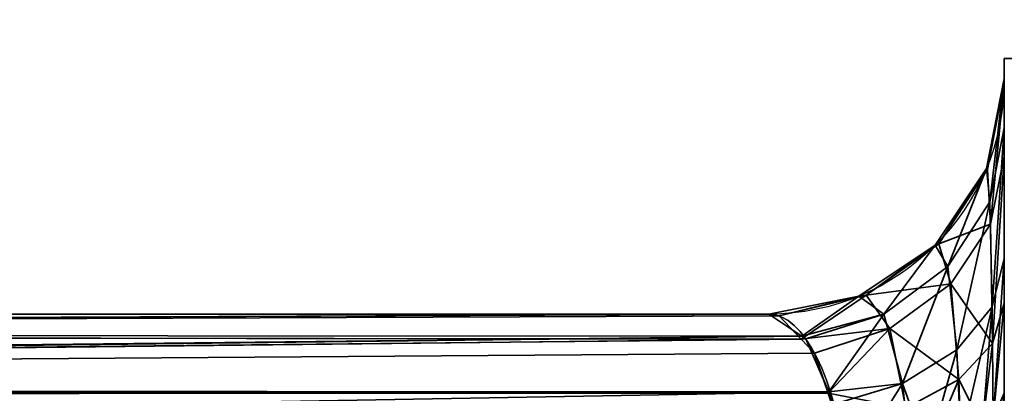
# Model space of a CAD drawing. Header units: millimetres. Extents: x -503 to 6703, y -110 to 249.
# Tile 969 of 1056: x 4027.87 to 4030.8, y -2.59 to -1.48. Entities that reach past the tile are written whole.
import ezdxf

# ---------------------------------------------------------------- set-up
doc = ezdxf.new("R2010")
doc.units = ezdxf.units.MM
doc.layers.add('152', color=7, linetype='Continuous', true_color=0xffffff)

# ---------------------------------------------------------------- blocks, each defined once
blk = doc.blocks.new('UG_SURFACE_004')
at = {"layer": '152', "color": 252, "linetype": 'Continuous', "lineweight": 35}
for points in [[(5156.4999, -9.3, 2212.25), (5156.4999, 230.4, 2212.25), (3843.4999, 230.4, 2212.25), (3843.4999, -9.3, 2212.25)], [(3993.5, -9.3, 2062.2499), (3993.5, 230.4, 2062.2499), (5006.4998, 230.4, 2062.2499), (5006.4998, -9.3, 2062.2499)]]:
    blk.add_3dface(points, dxfattribs=at)
blk = doc.blocks.new('UG_SURFACE_348')
at = {"layer": '152', "color": 252, "linetype": 'Continuous', "lineweight": 35}
for points in [[(4030.7999, -1.6, 980), (4030.7999, -11.3028, 984.0852), (4030.7999, -10.9564, 984.2852)], [(4030.7999, -1.6, 980), (4030.7999, -8.3028, 992.5852), (4030.7999, -7.9564, 992.7852)], [(4030.7999, -8.3028, 992.5852), (4030.7999, -1.6, 980), (4030.7999, -10.6381, 985), (4030.7999, -10.7213, 985.3913)], [(4030.7999, -10.9564, 984.2852), (4030.7999, -10.7213, 984.6088), (4030.7999, -1.6, 980)], [(4030.7999, -7.9564, 992.7852), (4030.7999, -7.7213, 993.1087), (4030.7999, -1.6, 980)], [(4030.7999, -10.7213, 984.6088), (4030.7999, -10.6381, 985), (4030.7999, -1.6, 980)], [(4030.7999, -7.7213, 993.1087), (4030.7999, -7.6381, 993.5), (4030.7999, -1.8059, 1005.9564), (4030.7999, -1.6, 980)], [(4030.7999, -1.6, 1165), (4030.7999, -1.6, 980), (4030.7999, -1.659, 1006.6233), (4030.7999, -1.659, 1163.3767)], [(4030.7999, -1.6, 980), (4030.7999, -1.8059, 1005.9564), (4030.7999, -1.659, 1006.6233)], [(4030.7999, -1.6, 1165), (4030.7999, -1.8909, 1164.2013), (4030.7999, -2.3264, 1164.6513)], [(4030.7999, -1.659, 1163.3767), (4030.7999, -1.67, 1163.564), (4030.7999, -1.6, 1165)], [(4030.7999, -11.7005, 984.0434), (4030.7999, -11.3028, 984.0852), (4030.7999, -1.6, 980), (4030.7999, -22.0201, 980)], [(4030.7999, -1.67, 1163.564), (4030.7999, -1.8909, 1164.2013), (4030.7999, -1.6, 1165)], [(4030.7999, -2.3264, 1164.6513), (4030.7999, -3, 1165), (4030.7999, -1.6, 1165)], [(4031.4999, -1.6, 1165), (4031.4999, -1.6, 980), (4030.7999, -1.6, 980), (4030.7999, -1.6, 1165)], [(4031.4999, -3, 1165), (4031.4999, -1.6, 1165), (4030.7999, -1.6, 1165), (4030.7999, -3, 1165)], [(4030.7999, -22.0201, 980), (4030.7999, -1.6, 980), (4031.4999, -1.6, 980), (4031.4999, -22.0201, 980)], [(4030.757, -2.0254, 1006.0587), (4030.7469, -1.9269, 1006.6233), (4030.7999, -1.659, 1006.6233)], [(4030.7999, -1.659, 1163.3767), (4030.7999, -1.659, 1006.6233), (4030.7469, -1.9269, 1006.6233), (4030.7469, -1.9269, 1163.3767)], [(4030.7999, -1.659, 1163.3767), (4030.7469, -1.9269, 1163.3767), (4030.7498, -1.9289, 1163.5333)], [(4030.7498, -1.9289, 1163.5333), (4030.7999, -1.67, 1163.564), (4030.7999, -1.659, 1163.3767)], [(4030.7999, -1.659, 1006.6233), (4030.7999, -1.8059, 1005.9564), (4030.757, -2.0254, 1006.0587)], [(4030.7999, -1.67, 1163.564), (4030.7498, -1.9289, 1163.5333), (4030.7589, -2.0917, 1164.077)], [(4030.7589, -2.0917, 1164.077), (4030.7999, -1.8909, 1164.2013), (4030.7999, -1.67, 1163.564)], [(4030.7641, -2.3369, 1005.617), (4030.757, -2.0254, 1006.0587), (4030.7999, -1.8059, 1005.9564)], [(4030.7999, -1.8059, 1005.9564), (4030.7999, -2.1942, 1005.447), (4030.7641, -2.3369, 1005.617)], [(4030.7999, -1.8059, 1005.9564), (4030.7999, -7.7213, 993.8912), (4030.7999, -7.9564, 994.2148)], [(4030.7999, -1.8059, 1005.9564), (4030.7999, -7.6381, 993.5), (4030.7999, -7.7213, 993.8912)], [(4030.7999, -2.1942, 1005.447), (4030.7999, -1.8059, 1005.9564), (4030.7999, -7.9564, 994.2148)], [(4030.7999, -1.8909, 1164.2013), (4030.7589, -2.0917, 1164.077), (4030.7651, -2.446, 1164.4691)], [(4030.7651, -2.446, 1164.4691), (4030.7999, -2.3264, 1164.6513), (4030.7999, -1.8909, 1164.2013)], [(4030.6325, -2.2178, 1006.1485), (4030.5948, -2.154, 1006.6233), (4030.7469, -1.9269, 1006.6233)], [(4030.7469, -1.9269, 1163.3767), (4030.7469, -1.9269, 1006.6233), (4030.5948, -2.154, 1006.6233), (4030.5948, -2.154, 1163.3767)], [(4030.7469, -1.9269, 1163.3767), (4030.5948, -2.154, 1163.3767), (4030.6058, -2.1506, 1163.5072)], [(4030.6058, -2.1506, 1163.5072), (4030.7498, -1.9289, 1163.5333), (4030.7469, -1.9269, 1163.3767)], [(4030.7589, -2.0917, 1164.077), (4030.7498, -1.9289, 1163.5333), (4030.6058, -2.1506, 1163.5072)], [(4030.7469, -1.9269, 1006.6233), (4030.757, -2.0254, 1006.0587), (4030.6325, -2.2178, 1006.1485)], [(4030.6592, -2.4648, 1005.7695), (4030.6325, -2.2178, 1006.1485), (4030.757, -2.0254, 1006.0587)], [(4030.757, -2.0254, 1006.0587), (4030.7641, -2.3369, 1005.617), (4030.6592, -2.4648, 1005.7695)], [(4030.6058, -2.1506, 1163.5072), (4030.6411, -2.2689, 1163.9675), (4030.7589, -2.0917, 1164.077)], [(4030.7651, -2.446, 1164.4691), (4030.7589, -2.0917, 1164.077), (4030.6411, -2.2689, 1163.9675)], [(4030.4422, -2.3593, 1006.2144), (4030.3679, -2.3057, 1006.6233), (4030.5948, -2.154, 1006.6233)], [(4030.5948, -2.154, 1163.3767), (4030.5948, -2.154, 1006.6233), (4030.3679, -2.3057, 1006.6233), (4030.3679, -2.3057, 1163.3767)], [(4030.5948, -2.154, 1163.3767), (4030.3679, -2.3057, 1163.3767), (4030.3893, -2.3031, 1163.4892)], [(4030.6411, -2.2689, 1163.9675), (4030.6058, -2.1506, 1163.5072), (4030.3893, -2.3031, 1163.4892)], [(4030.3893, -2.3031, 1163.4892), (4030.6058, -2.1506, 1163.5072), (4030.5948, -2.154, 1163.3767)], [(4030.5948, -2.154, 1006.6233), (4030.6325, -2.2178, 1006.1485), (4030.4422, -2.3593, 1006.2144)], [(4030.767, -2.6689, 1005.4111), (4030.7641, -2.3369, 1005.617), (4030.7999, -2.1942, 1005.447)], [(4030.7999, -2.1942, 1005.447), (4030.7999, -2.5942, 1005.2124), (4030.767, -2.6689, 1005.4111)], [(4030.7999, -2.5942, 1005.2124), (4030.7999, -2.1942, 1005.447), (4030.7999, -7.9564, 994.2148), (4030.7999, -8.3028, 994.4148)], [(4030.4971, -2.5648, 1005.8887), (4030.4422, -2.3593, 1006.2144), (4030.6325, -2.2178, 1006.1485)], [(4030.6325, -2.2178, 1006.1485), (4030.6592, -2.4648, 1005.7695), (4030.4971, -2.5648, 1005.8887)], [(4030.3893, -2.3031, 1163.4892), (4030.4594, -2.4018, 1163.8852), (4030.6411, -2.2689, 1163.9675)], [(4030.6644, -2.5536, 1164.305), (4030.6411, -2.2689, 1163.9675), (4030.4594, -2.4018, 1163.8852)], [(4030.6411, -2.2689, 1163.9675), (4030.6644, -2.5536, 1164.305), (4030.7651, -2.446, 1164.4691)], [(4030.1976, -2.4243, 1006.2898), (4030.0999, -2.359, 1006.6233), (4030.3679, -2.3057, 1006.6233)], [(4030.3679, -2.3057, 1163.3767), (4030.3679, -2.3057, 1006.6233), (4030.0999, -2.359, 1006.6233), (4030.0999, -2.359, 1163.3767)], [(4030.3679, -2.3057, 1163.3767), (4030.0999, -2.359, 1163.3767), (4030.1309, -2.3645, 1163.482)], [(4030.3893, -2.3031, 1163.4892), (4030.1309, -2.3645, 1163.482), (4030.1962, -2.4333, 1163.705)], [(4030.1309, -2.3645, 1163.482), (4030.3893, -2.3031, 1163.4892), (4030.3679, -2.3057, 1163.3767)], [(4030.4594, -2.4018, 1163.8852), (4030.3893, -2.3031, 1163.4892), (4030.1962, -2.4333, 1163.705)], [(4030.3679, -2.3057, 1006.6233), (4030.4422, -2.3593, 1006.2144), (4030.1976, -2.4243, 1006.2898)], [(4030.6711, -2.7366, 1005.5912), (4030.6592, -2.4648, 1005.7695), (4030.7641, -2.3369, 1005.617)], [(4030.7641, -2.3369, 1005.617), (4030.735, -2.6914, 1005.471), (4030.6711, -2.7366, 1005.5912)], [(4030.7641, -2.3369, 1005.617), (4030.767, -2.6689, 1005.4111), (4030.735, -2.6914, 1005.471)], [(4030.7999, -2.3264, 1164.6513), (4030.7651, -2.446, 1164.4691), (4030.767, -2.6689, 1164.5888)], [(4030.767, -2.6689, 1164.5888), (4030.7999, -2.5942, 1164.7875), (4030.7999, -2.3264, 1164.6513)], [(4030.7999, -3, 1165), (4030.7999, -2.3264, 1164.6513), (4030.7999, -2.5942, 1164.7875)], [(4017.0016, -2.4172, 1011.2494), (4017.0064, -2.4142, 1011.2629), (4030.0999, -2.359, 1006.6233)], [(4030.0999, -2.359, 1006.6233), (4030.1976, -2.4243, 1006.2898), (4017.0016, -2.4172, 1011.2494)], [(4017.0064, -2.4142, 1158.7371), (4030.1309, -2.3645, 1163.482), (4030.0999, -2.359, 1163.3767)], [(4030.0999, -2.359, 1163.3767), (4017.0999, -2.359, 1158.489), (4017.0064, -2.4142, 1158.7371)], [(4017.0064, -2.4142, 1011.2629), (4017.0999, -2.359, 1011.511), (4030.0999, -2.359, 1006.6233)], [(4017.0064, -2.4142, 1158.7371), (4030.1962, -2.4333, 1163.705), (4030.1309, -2.3645, 1163.482)], [(4030.0999, -2.359, 1163.3767), (4030.0999, -2.359, 1006.6233), (4017.0999, -2.359, 1011.511), (4017.0999, -2.359, 1158.489)], [(4030.4422, -2.3593, 1006.2144), (4030.21, -2.4324, 1006.2486), (4030.1976, -2.4243, 1006.2898)], [(4030.2782, -2.5903, 1006.0159), (4030.21, -2.4324, 1006.2486), (4030.4422, -2.3593, 1006.2144)], [(4030.4422, -2.3593, 1006.2144), (4030.4971, -2.5648, 1005.8887), (4030.2782, -2.5903, 1006.0159)], [(4016.9196, -2.5822, 1011.0313), (4016.9258, -2.5697, 1011.0478), (4030.1976, -2.4243, 1006.2898)], [(4030.1976, -2.4243, 1006.2898), (4030.21, -2.4324, 1006.2486), (4016.9196, -2.5822, 1011.0313)], [(4030.1962, -2.4333, 1163.705), (4017.0016, -2.4172, 1158.7507), (4016.9258, -2.5697, 1158.9521)], [(4016.9258, -2.5697, 1011.0478), (4017.0016, -2.4172, 1011.2494), (4030.1976, -2.4243, 1006.2898)], [(4017.0064, -2.4142, 1158.7371), (4017.0016, -2.4172, 1158.7507), (4030.1962, -2.4333, 1163.705)], [(4030.1962, -2.4333, 1163.705), (4030.2358, -2.475, 1163.8401), (4030.4594, -2.4018, 1163.8852)], [(4030.4594, -2.4018, 1163.8852), (4030.2358, -2.475, 1163.8401), (4030.2763, -2.5937, 1163.9779)], [(4030.5076, -2.6387, 1164.1753), (4030.4594, -2.4018, 1163.8852), (4030.2763, -2.5937, 1163.9779)], [(4030.4594, -2.4018, 1163.8852), (4030.5076, -2.6387, 1164.1753), (4030.6644, -2.5536, 1164.305)], [(4030.21, -2.4324, 1006.2486), (4030.2782, -2.5903, 1006.0159), (4016.9196, -2.5822, 1011.0313)], [(4016.9258, -2.5697, 1158.9521), (4030.2358, -2.475, 1163.8401), (4030.1962, -2.4333, 1163.705)], [(4030.735, -2.6914, 1164.529), (4030.7651, -2.446, 1164.4691), (4030.6644, -2.5536, 1164.305)], [(4030.735, -2.6914, 1164.529), (4030.767, -2.6689, 1164.5888), (4030.7651, -2.446, 1164.4691)], [(4016.9258, -2.5697, 1158.9521), (4030.2763, -2.5937, 1163.9779), (4030.2358, -2.475, 1163.8401)], [(4030.4971, -2.5648, 1005.8887), (4030.6592, -2.4648, 1005.7695), (4030.5715, -2.7728, 1005.6875)], [(4030.6592, -2.4648, 1005.7695), (4030.6711, -2.7366, 1005.5912), (4030.5715, -2.7728, 1005.6875)], [(4016.9258, -2.5697, 1158.9521), (4016.9196, -2.5822, 1158.9688), (4030.2763, -2.5937, 1163.9779)], [(4030.4971, -2.5648, 1005.8887), (4030.2939, -2.6266, 1005.9624), (4030.2782, -2.5903, 1006.0159)], [(4030.3326, -2.8266, 1005.8305), (4030.2939, -2.6266, 1005.9624), (4030.4971, -2.5648, 1005.8887)], [(4030.4971, -2.5648, 1005.8887), (4030.5219, -2.7909, 1005.7354), (4030.3326, -2.8266, 1005.8305)], [(4030.5715, -2.7728, 1005.6875), (4030.5219, -2.7909, 1005.7354), (4030.4971, -2.5648, 1005.8887)], [(4030.5715, -2.7728, 1164.3126), (4030.6644, -2.5536, 1164.305), (4030.5076, -2.6387, 1164.1753)], [(4030.5715, -2.7728, 1164.3126), (4030.6711, -2.7366, 1164.4089), (4030.6644, -2.5536, 1164.305)], [(4030.6644, -2.5536, 1164.305), (4030.6711, -2.7366, 1164.4089), (4030.735, -2.6914, 1164.529)], [(4016.8676, -2.8266, 1010.893), (4016.9158, -2.5995, 1011.0215), (4030.2782, -2.5903, 1006.0159)], [(4030.2782, -2.5903, 1006.0159), (4030.2939, -2.6266, 1005.9624), (4016.8676, -2.8266, 1010.893)], [(4030.2763, -2.5937, 1163.9779), (4016.9196, -2.5822, 1158.9688), (4016.9158, -2.5995, 1158.9786)], [(4016.9158, -2.5995, 1011.0215), (4016.9196, -2.5822, 1011.0313), (4030.2782, -2.5903, 1006.0159)], [(4016.9158, -2.5995, 1158.9786), (4030.3102, -2.6927, 1164.0929), (4030.2763, -2.5937, 1163.9779)], [(4030.2763, -2.5937, 1163.9779), (4030.3102, -2.6927, 1164.0929), (4030.5076, -2.6387, 1164.1753)]]:
    blk.add_3dface(points, dxfattribs=at)
blk = doc.blocks.new('UG_SURFACE_391')
at = {"layer": '152', "color": 252, "linetype": 'Continuous', "lineweight": 35}
for points in [[(4030.7999, -1.6, 980), (4030.7999, -11.3028, 984.0852), (4030.7999, -10.9564, 984.2852)], [(4030.7999, -1.6, 980), (4030.7999, -8.3028, 992.5852), (4030.7999, -7.9564, 992.7852)], [(4030.7999, -8.3028, 992.5852), (4030.7999, -1.6, 980), (4030.7999, -10.6381, 985), (4030.7999, -10.7213, 985.3913)], [(4030.7999, -10.9564, 984.2852), (4030.7999, -10.7213, 984.6088), (4030.7999, -1.6, 980)], [(4030.7999, -7.9564, 992.7852), (4030.7999, -7.7213, 993.1087), (4030.7999, -1.6, 980)], [(4030.7999, -10.7213, 984.6088), (4030.7999, -10.6381, 985), (4030.7999, -1.6, 980)], [(4030.7999, -7.7213, 993.1087), (4030.7999, -7.6381, 993.5), (4030.7999, -1.8059, 1005.9564), (4030.7999, -1.6, 980)], [(4030.7999, -1.6, 1165), (4030.7999, -1.6, 980), (4030.7999, -1.659, 1006.6233), (4030.7999, -1.659, 1163.3767)], [(4030.7999, -1.6, 980), (4030.7999, -1.8059, 1005.9564), (4030.7999, -1.659, 1006.6233)], [(4030.7999, -1.6, 1165), (4030.7999, -1.8909, 1164.2013), (4030.7999, -2.3264, 1164.6513)], [(4030.7999, -1.659, 1163.3767), (4030.7999, -1.67, 1163.564), (4030.7999, -1.6, 1165)], [(4030.7999, -11.7005, 984.0434), (4030.7999, -11.3028, 984.0852), (4030.7999, -1.6, 980), (4030.7999, -22.0201, 980)], [(4030.7999, -1.67, 1163.564), (4030.7999, -1.8909, 1164.2013), (4030.7999, -1.6, 1165)], [(4030.7999, -2.3264, 1164.6513), (4030.7999, -3, 1165), (4030.7999, -1.6, 1165)], [(4031.4999, -1.6, 1165), (4031.4999, -1.6, 980), (4030.7999, -1.6, 980), (4030.7999, -1.6, 1165)], [(4031.4999, -3, 1165), (4031.4999, -1.6, 1165), (4030.7999, -1.6, 1165), (4030.7999, -3, 1165)], [(4030.7999, -22.0201, 980), (4030.7999, -1.6, 980), (4031.4999, -1.6, 980), (4031.4999, -22.0201, 980)], [(4030.757, -2.0254, 1006.0587), (4030.7469, -1.9269, 1006.6233), (4030.7999, -1.659, 1006.6233)], [(4030.7999, -1.659, 1163.3767), (4030.7999, -1.659, 1006.6233), (4030.7469, -1.9269, 1006.6233), (4030.7469, -1.9269, 1163.3767)], [(4030.7999, -1.659, 1163.3767), (4030.7469, -1.9269, 1163.3767), (4030.7498, -1.9289, 1163.5333)], [(4030.7498, -1.9289, 1163.5333), (4030.7999, -1.67, 1163.564), (4030.7999, -1.659, 1163.3767)], [(4030.7999, -1.659, 1006.6233), (4030.7999, -1.8059, 1005.9564), (4030.757, -2.0254, 1006.0587)], [(4030.7999, -1.67, 1163.564), (4030.7498, -1.9289, 1163.5333), (4030.7589, -2.0917, 1164.077)], [(4030.7589, -2.0917, 1164.077), (4030.7999, -1.8909, 1164.2013), (4030.7999, -1.67, 1163.564)], [(4030.7641, -2.3369, 1005.617), (4030.757, -2.0254, 1006.0587), (4030.7999, -1.8059, 1005.9564)], [(4030.7999, -1.8059, 1005.9564), (4030.7999, -2.1942, 1005.447), (4030.7641, -2.3369, 1005.617)], [(4030.7999, -1.8059, 1005.9564), (4030.7999, -7.7213, 993.8912), (4030.7999, -7.9564, 994.2148)], [(4030.7999, -1.8059, 1005.9564), (4030.7999, -7.6381, 993.5), (4030.7999, -7.7213, 993.8912)], [(4030.7999, -2.1942, 1005.447), (4030.7999, -1.8059, 1005.9564), (4030.7999, -7.9564, 994.2148)], [(4030.7999, -1.8909, 1164.2013), (4030.7589, -2.0917, 1164.077), (4030.7651, -2.446, 1164.4691)], [(4030.7651, -2.446, 1164.4691), (4030.7999, -2.3264, 1164.6513), (4030.7999, -1.8909, 1164.2013)], [(4030.6325, -2.2178, 1006.1485), (4030.5948, -2.154, 1006.6233), (4030.7469, -1.9269, 1006.6233)], [(4030.7469, -1.9269, 1163.3767), (4030.7469, -1.9269, 1006.6233), (4030.5948, -2.154, 1006.6233), (4030.5948, -2.154, 1163.3767)], [(4030.7469, -1.9269, 1163.3767), (4030.5948, -2.154, 1163.3767), (4030.6058, -2.1506, 1163.5072)], [(4030.6058, -2.1506, 1163.5072), (4030.7498, -1.9289, 1163.5333), (4030.7469, -1.9269, 1163.3767)], [(4030.7589, -2.0917, 1164.077), (4030.7498, -1.9289, 1163.5333), (4030.6058, -2.1506, 1163.5072)], [(4030.7469, -1.9269, 1006.6233), (4030.757, -2.0254, 1006.0587), (4030.6325, -2.2178, 1006.1485)], [(4030.6592, -2.4648, 1005.7695), (4030.6325, -2.2178, 1006.1485), (4030.757, -2.0254, 1006.0587)], [(4030.757, -2.0254, 1006.0587), (4030.7641, -2.3369, 1005.617), (4030.6592, -2.4648, 1005.7695)], [(4030.6058, -2.1506, 1163.5072), (4030.6411, -2.2689, 1163.9675), (4030.7589, -2.0917, 1164.077)], [(4030.7651, -2.446, 1164.4691), (4030.7589, -2.0917, 1164.077), (4030.6411, -2.2689, 1163.9675)], [(4030.4422, -2.3593, 1006.2144), (4030.3679, -2.3057, 1006.6233), (4030.5948, -2.154, 1006.6233)], [(4030.5948, -2.154, 1163.3767), (4030.5948, -2.154, 1006.6233), (4030.3679, -2.3057, 1006.6233), (4030.3679, -2.3057, 1163.3767)], [(4030.5948, -2.154, 1163.3767), (4030.3679, -2.3057, 1163.3767), (4030.3893, -2.3031, 1163.4892)], [(4030.6411, -2.2689, 1163.9675), (4030.6058, -2.1506, 1163.5072), (4030.3893, -2.3031, 1163.4892)], [(4030.3893, -2.3031, 1163.4892), (4030.6058, -2.1506, 1163.5072), (4030.5948, -2.154, 1163.3767)], [(4030.5948, -2.154, 1006.6233), (4030.6325, -2.2178, 1006.1485), (4030.4422, -2.3593, 1006.2144)], [(4030.767, -2.6689, 1005.4111), (4030.7641, -2.3369, 1005.617), (4030.7999, -2.1942, 1005.447)], [(4030.7999, -2.1942, 1005.447), (4030.7999, -2.5942, 1005.2124), (4030.767, -2.6689, 1005.4111)], [(4030.7999, -2.5942, 1005.2124), (4030.7999, -2.1942, 1005.447), (4030.7999, -7.9564, 994.2148), (4030.7999, -8.3028, 994.4148)], [(4030.4971, -2.5648, 1005.8887), (4030.4422, -2.3593, 1006.2144), (4030.6325, -2.2178, 1006.1485)], [(4030.6325, -2.2178, 1006.1485), (4030.6592, -2.4648, 1005.7695), (4030.4971, -2.5648, 1005.8887)], [(4030.3893, -2.3031, 1163.4892), (4030.4594, -2.4018, 1163.8852), (4030.6411, -2.2689, 1163.9675)], [(4030.6644, -2.5536, 1164.305), (4030.6411, -2.2689, 1163.9675), (4030.4594, -2.4018, 1163.8852)], [(4030.6411, -2.2689, 1163.9675), (4030.6644, -2.5536, 1164.305), (4030.7651, -2.446, 1164.4691)], [(4030.1976, -2.4243, 1006.2898), (4030.0999, -2.359, 1006.6233), (4030.3679, -2.3057, 1006.6233)], [(4030.3679, -2.3057, 1163.3767), (4030.3679, -2.3057, 1006.6233), (4030.0999, -2.359, 1006.6233), (4030.0999, -2.359, 1163.3767)], [(4030.3679, -2.3057, 1163.3767), (4030.0999, -2.359, 1163.3767), (4030.1309, -2.3645, 1163.482)], [(4030.3893, -2.3031, 1163.4892), (4030.1309, -2.3645, 1163.482), (4030.1962, -2.4333, 1163.705)], [(4030.1309, -2.3645, 1163.482), (4030.3893, -2.3031, 1163.4892), (4030.3679, -2.3057, 1163.3767)], [(4030.4594, -2.4018, 1163.8852), (4030.3893, -2.3031, 1163.4892), (4030.1962, -2.4333, 1163.705)], [(4030.3679, -2.3057, 1006.6233), (4030.4422, -2.3593, 1006.2144), (4030.1976, -2.4243, 1006.2898)], [(4030.6711, -2.7366, 1005.5912), (4030.6592, -2.4648, 1005.7695), (4030.7641, -2.3369, 1005.617)], [(4030.7641, -2.3369, 1005.617), (4030.735, -2.6914, 1005.471), (4030.6711, -2.7366, 1005.5912)], [(4030.7641, -2.3369, 1005.617), (4030.767, -2.6689, 1005.4111), (4030.735, -2.6914, 1005.471)], [(4030.7999, -2.3264, 1164.6513), (4030.7651, -2.446, 1164.4691), (4030.767, -2.6689, 1164.5888)], [(4030.767, -2.6689, 1164.5888), (4030.7999, -2.5942, 1164.7875), (4030.7999, -2.3264, 1164.6513)], [(4030.7999, -3, 1165), (4030.7999, -2.3264, 1164.6513), (4030.7999, -2.5942, 1164.7875)], [(4017.0016, -2.4172, 1011.2494), (4017.0064, -2.4142, 1011.2629), (4030.0999, -2.359, 1006.6233)], [(4030.0999, -2.359, 1006.6233), (4030.1976, -2.4243, 1006.2898), (4017.0016, -2.4172, 1011.2494)], [(4017.0064, -2.4142, 1158.7371), (4030.1309, -2.3645, 1163.482), (4030.0999, -2.359, 1163.3767)], [(4030.0999, -2.359, 1163.3767), (4017.0999, -2.359, 1158.489), (4017.0064, -2.4142, 1158.7371)], [(4017.0064, -2.4142, 1011.2629), (4017.0999, -2.359, 1011.511), (4030.0999, -2.359, 1006.6233)], [(4017.0064, -2.4142, 1158.7371), (4030.1962, -2.4333, 1163.705), (4030.1309, -2.3645, 1163.482)], [(4030.0999, -2.359, 1163.3767), (4030.0999, -2.359, 1006.6233), (4017.0999, -2.359, 1011.511), (4017.0999, -2.359, 1158.489)], [(4030.4422, -2.3593, 1006.2144), (4030.21, -2.4324, 1006.2486), (4030.1976, -2.4243, 1006.2898)], [(4030.2782, -2.5903, 1006.0159), (4030.21, -2.4324, 1006.2486), (4030.4422, -2.3593, 1006.2144)], [(4030.4422, -2.3593, 1006.2144), (4030.4971, -2.5648, 1005.8887), (4030.2782, -2.5903, 1006.0159)], [(4016.9196, -2.5822, 1011.0313), (4016.9258, -2.5697, 1011.0478), (4030.1976, -2.4243, 1006.2898)], [(4030.1976, -2.4243, 1006.2898), (4030.21, -2.4324, 1006.2486), (4016.9196, -2.5822, 1011.0313)], [(4030.1962, -2.4333, 1163.705), (4017.0016, -2.4172, 1158.7507), (4016.9258, -2.5697, 1158.9521)], [(4016.9258, -2.5697, 1011.0478), (4017.0016, -2.4172, 1011.2494), (4030.1976, -2.4243, 1006.2898)], [(4017.0064, -2.4142, 1158.7371), (4017.0016, -2.4172, 1158.7507), (4030.1962, -2.4333, 1163.705)], [(4030.1962, -2.4333, 1163.705), (4030.2358, -2.475, 1163.8401), (4030.4594, -2.4018, 1163.8852)], [(4030.4594, -2.4018, 1163.8852), (4030.2358, -2.475, 1163.8401), (4030.2763, -2.5937, 1163.9779)], [(4030.5076, -2.6387, 1164.1753), (4030.4594, -2.4018, 1163.8852), (4030.2763, -2.5937, 1163.9779)], [(4030.4594, -2.4018, 1163.8852), (4030.5076, -2.6387, 1164.1753), (4030.6644, -2.5536, 1164.305)], [(4030.21, -2.4324, 1006.2486), (4030.2782, -2.5903, 1006.0159), (4016.9196, -2.5822, 1011.0313)], [(4016.9258, -2.5697, 1158.9521), (4030.2358, -2.475, 1163.8401), (4030.1962, -2.4333, 1163.705)], [(4030.735, -2.6914, 1164.529), (4030.7651, -2.446, 1164.4691), (4030.6644, -2.5536, 1164.305)], [(4030.735, -2.6914, 1164.529), (4030.767, -2.6689, 1164.5888), (4030.7651, -2.446, 1164.4691)], [(4016.9258, -2.5697, 1158.9521), (4030.2763, -2.5937, 1163.9779), (4030.2358, -2.475, 1163.8401)], [(4030.4971, -2.5648, 1005.8887), (4030.6592, -2.4648, 1005.7695), (4030.5715, -2.7728, 1005.6875)], [(4030.6592, -2.4648, 1005.7695), (4030.6711, -2.7366, 1005.5912), (4030.5715, -2.7728, 1005.6875)], [(4016.9258, -2.5697, 1158.9521), (4016.9196, -2.5822, 1158.9688), (4030.2763, -2.5937, 1163.9779)], [(4030.4971, -2.5648, 1005.8887), (4030.2939, -2.6266, 1005.9624), (4030.2782, -2.5903, 1006.0159)], [(4030.3326, -2.8266, 1005.8305), (4030.2939, -2.6266, 1005.9624), (4030.4971, -2.5648, 1005.8887)], [(4030.4971, -2.5648, 1005.8887), (4030.5219, -2.7909, 1005.7354), (4030.3326, -2.8266, 1005.8305)], [(4030.5715, -2.7728, 1005.6875), (4030.5219, -2.7909, 1005.7354), (4030.4971, -2.5648, 1005.8887)], [(4030.5715, -2.7728, 1164.3126), (4030.6644, -2.5536, 1164.305), (4030.5076, -2.6387, 1164.1753)], [(4030.5715, -2.7728, 1164.3126), (4030.6711, -2.7366, 1164.4089), (4030.6644, -2.5536, 1164.305)], [(4030.6644, -2.5536, 1164.305), (4030.6711, -2.7366, 1164.4089), (4030.735, -2.6914, 1164.529)], [(4016.8676, -2.8266, 1010.893), (4016.9158, -2.5995, 1011.0215), (4030.2782, -2.5903, 1006.0159)], [(4030.2782, -2.5903, 1006.0159), (4030.2939, -2.6266, 1005.9624), (4016.8676, -2.8266, 1010.893)], [(4030.2763, -2.5937, 1163.9779), (4016.9196, -2.5822, 1158.9688), (4016.9158, -2.5995, 1158.9786)], [(4016.9158, -2.5995, 1011.0215), (4016.9196, -2.5822, 1011.0313), (4030.2782, -2.5903, 1006.0159)], [(4016.9158, -2.5995, 1158.9786), (4030.3102, -2.6927, 1164.0929), (4030.2763, -2.5937, 1163.9779)], [(4030.2763, -2.5937, 1163.9779), (4030.3102, -2.6927, 1164.0929), (4030.5076, -2.6387, 1164.1753)]]:
    blk.add_3dface(points, dxfattribs=at)

msp = doc.modelspace()

# ---------------------------------------------------------------- linework, layer by layer
at = {"layer": '152', "color": 251, "linetype": 'Continuous', "lineweight": -3, "true_color": 0x636466}
for p, q in [((4031.5, -1.6, 980), (4030.8, -1.6, 980)), ((4030.8, -1.6, 1165), (4030.8, -1.6, 980)), ((4031.5, -1.6, 1165), (4030.8, -1.6, 1165)), ((4030.8, -1.6, 1165), (4030.8, -3, 1165)), ((4030.8, -22.0201, 980), (4030.8, -1.6, 980)), ((4031.5, -1.6, 1165), (4030.8, -1.6, 1165)), ((4030.8, -1.6, 1165), (4030.8, -3, 1165)), ((4031.5, -1.6, 980), (4030.8, -1.6, 980)), ((4030.8, -22.0201, 980), (4030.8, -1.6, 980)), ((4030.8, -1.6, 1165), (4030.8, -1.6, 980)), ((4030.8, -1.659, 1006.6233), (4030.8, -1.659, 1163.3767)), ((4030.8, -1.659, 1006.6233), (4030.8, -1.659, 1163.3767)), ((4017.0999, -2.359, 1158.489), (4030.1, -2.359, 1163.3767)), ((4017.0999, -2.359, 1011.511), (4030.1, -2.359, 1006.6233)), ((4017.0999, -2.359, 1011.511), (4030.1, -2.359, 1006.6233)), ((4017.0999, -2.359, 1158.489), (4030.1, -2.359, 1163.3767)), ((4030.1, -2.359, 1163.3767), (4030.1, -2.359, 1006.6233)), ((4030.1, -2.359, 1163.3767), (4030.1, -2.359, 1006.6233))]:
    msp.add_line(p, q, dxfattribs=at)
at = {"layer": '152', "color": 251, "linetype": 'Continuous', "lineweight": -3, "true_color": 0x636466, "extrusion": (0, 0, -1)}
for centre in [(-4030.1, -1.659, -1163.3767), (-4030.1, -1.659, -1006.6233), (-4030.1, -1.659, -1163.3767), (-4030.1, -1.659, -1006.6233)]:
    msp.add_arc(centre, 0.7, 180, 270, dxfattribs=at)
at = {"layer": '152', "color": 251, "linetype": 'Continuous', "lineweight": -3, "true_color": 0x636466, "extrusion": (-1.39179e-14, 0.936029, 0.351924)}
msp.add_arc((-4030.1, 941.8207, 351.3298), 0.7, 109.3882, 180, dxfattribs=at)
msp.add_arc((-4030.1, 941.8207, 351.3298), 0.7, 109.3882, 180, dxfattribs=at)
at = {"layer": '152', "color": 251, "linetype": 'Continuous', "lineweight": -3, "true_color": 0x636466, "extrusion": (4.32051e-16, 0.72035, 0.69361)}
msp.add_ellipse((4030.1, -1.659, 1005.5641), major_axis=(0, 1.4, -1.454), ratio=0.69361, start_param=3.47998, end_param=4.712389, dxfattribs=at)
msp.add_ellipse((4030.1, -1.659, 1005.5641), major_axis=(0, 1.4, -1.454), ratio=0.69361, start_param=3.47998, end_param=4.712389, dxfattribs=at)
at = {"layer": '152', "color": 251, "linetype": 'Continuous', "lineweight": -3, "true_color": 0x636466, "extrusion": (-2.37351e-16, -0.395731, -0.918367)}
msp.add_ellipse((4030.1, -1.659, 1005.5641), major_axis=(0, 1.8537, -0.7988), ratio=0.69361, start_param=1.570796, end_param=2.803205, dxfattribs=at)
msp.add_ellipse((4030.1, -1.659, 1005.5641), major_axis=(0, 1.8537, -0.7988), ratio=0.69361, start_param=1.570796, end_param=2.803205, dxfattribs=at)
at = {"layer": '152', "color": 251, "linetype": 'Continuous', "lineweight": -3, "true_color": 0x636466, "extrusion": (4.32051e-16, 0.72035, -0.69361)}
msp.add_ellipse((4030.1, -1.659, 1164.4359), major_axis=(0, 1.4, 1.454), ratio=0.69361, start_param=1.570796, end_param=2.803205, dxfattribs=at)
msp.add_ellipse((4030.1, -1.659, 1164.4359), major_axis=(0, 1.4, 1.454), ratio=0.69361, start_param=1.570796, end_param=2.803205, dxfattribs=at)
at = {"layer": '152', "color": 251, "linetype": 'Continuous', "lineweight": -3, "true_color": 0x636466, "extrusion": (-2.37351e-16, -0.395731, 0.918367)}
msp.add_ellipse((4030.1, -1.659, 1164.4359), major_axis=(0, 1.8537, 0.7988), ratio=0.69361, start_param=3.47998, end_param=4.712389, dxfattribs=at)
msp.add_ellipse((4030.1, -1.659, 1164.4359), major_axis=(0, 1.8537, 0.7988), ratio=0.69361, start_param=3.47998, end_param=4.712389, dxfattribs=at)
at = {"layer": '152', "color": 251, "linetype": 'Continuous', "lineweight": -3, "true_color": 0x636466, "extrusion": (1, 0, 0)}
for centre, major_axis, start_param, end_param in [((4030.8, -3.059, 1006.6233), (0, 0, -1.4957), 0.338388, 1.570796), ((4030.8, -3.059, 1163.3767), (0, 0, 1.4957), 4.712389, 5.944798), ((4030.8, -3.059, 1163.3767), (0, 0, 1.4957), 4.712389, 5.944798), ((4030.8, -3.059, 1006.6233), (0, 0, -1.4957), 0.338388, 1.570796)]:
    msp.add_ellipse(centre, major_axis=major_axis, ratio=0.936029, start_param=start_param, end_param=end_param, dxfattribs=at)
at = {"layer": '152', "color": 251, "linetype": 'Continuous', "lineweight": -3, "true_color": 0x636466, "extrusion": (-0.959627, 9.55028e-16, 0.281275)}
msp.add_ellipse((4030.1, -3.059, 1163.3767), major_axis=(0.2463, 0, 0.8405), ratio=0.799251, start_param=0.338388, end_param=1.570796, dxfattribs=at)
msp.add_ellipse((4030.1, -3.059, 1163.3767), major_axis=(0.2463, 0, 0.8405), ratio=0.799251, start_param=0.338388, end_param=1.570796, dxfattribs=at)
at = {"layer": '152', "color": 251, "linetype": 'Continuous', "lineweight": -3, "true_color": 0x636466, "extrusion": (-0.959627, 1.10913e-15, -0.281275)}
msp.add_ellipse((4030.1, -3.059, 1006.6233), major_axis=(0.2463, 0, -0.8405), ratio=0.799251, start_param=4.712389, end_param=5.944798, dxfattribs=at)
msp.add_ellipse((4030.1, -3.059, 1006.6233), major_axis=(0.2463, 0, -0.8405), ratio=0.799251, start_param=4.712389, end_param=5.944798, dxfattribs=at)

# ---------------------------------------------------------------- block references
at = {"layer": '152', "color": 251, "linetype": 'Continuous', "lineweight": -3, "true_color": 0x636466}
for name in ['UG_SURFACE_004', 'UG_SURFACE_348', 'UG_SURFACE_391']:
    msp.add_blockref(name, (0, 0), dxfattribs=at)

doc.saveas('drawing.dxf')
